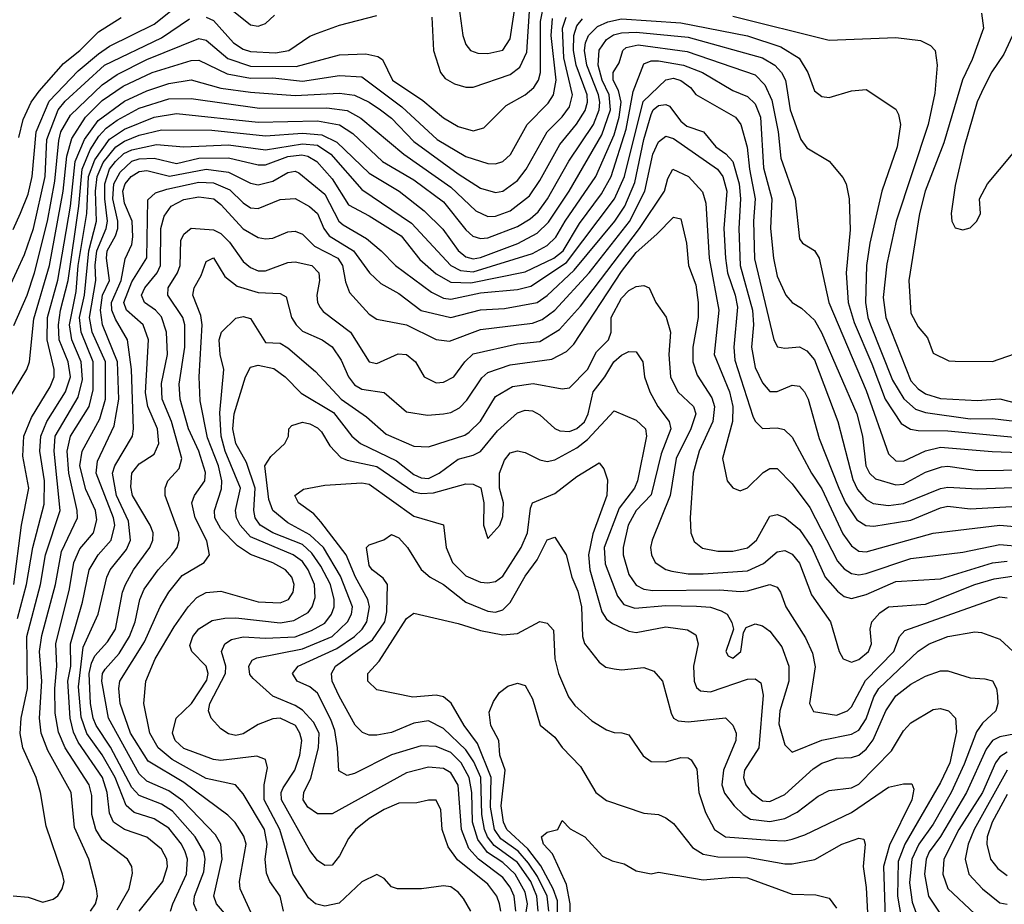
# Model space of a CAD drawing. Header units: inches. Extents: x 1793389 to 1900389, y 320802 to 470796.
# Tile 418 of 656: x 1844467 to 1847122, y 440488 to 442873. Entities that reach past the tile are written whole.
import ezdxf

# ---------------------------------------------------------------- set-up
doc = ezdxf.new("R2010")
doc.units = ezdxf.units.IN
doc.header["$MEASUREMENT"] = 0
doc.layers.add('B8444', color=7, linetype='Continuous')

msp = doc.modelspace()

# ---------------------------------------------------------------- linework, layer by layer
at = {"layer": 'B8444', "color": 2}
for points, elevation in [([(1844450, 442307.3), (1844470, 442350.7), (1844490, 442402.8), (1844500.8, 442450), (1844511.6, 442570), (1844546.9, 442653.2), (1844625.3, 442734.7), (1844679.6, 442780.5), (1844710, 442801.3), (1844830, 442860.9), (1844910, 442924.6)], 422), ([(1844451.9, 442048.1), (1844487.4, 442130), (1844507.7, 442190), (1844542.7, 442330), (1844562.5, 442437.5), (1844572.7, 442547.3), (1844578.5, 442570), (1844604.8, 442615.2), (1844690, 442696.9), (1844730, 442724.7), (1844810, 442764.9), (1844950, 442822), (1844970, 442817.6), (1845028.2, 442768.2), (1845090, 442747), (1845213.3, 442746.7), (1845330, 442777.6), (1845400.5, 442780.5), (1845433.2, 442773.2), (1845445.5, 442765.5), (1845472.7, 442710), (1845554.5, 442654.5), (1845610, 442608.2), (1845650, 442584.4), (1845690, 442573), (1845718.7, 442581.3), (1845778.9, 442641.1), (1845830, 442670.4), (1845853.3, 442690), (1845866, 442710), (1845872, 442730), (1845872, 442868), (1845881.9, 442918.1)], 414), ([(1845648.4, 442930), (1845662.4, 442830), (1845670, 442806), (1845682.8, 442790), (1845702.8, 442782.8), (1845730, 442781.6), (1845770, 442790.6), (1845790, 442821), (1845804.2, 442915.8)], 422), ([(1845039.4, 442899.4), (1845090, 442859.1), (1845110, 442854.8), (1845130, 442862.8), (1845154.8, 442885.2)], 422), ([(1845579, 442879), (1845583, 442790), (1845602, 442730), (1845614.4, 442714.4), (1845639.9, 442699.9), (1845670, 442690.6), (1845690, 442690.6), (1845790, 442725.3), (1845815.7, 442744.3), (1845835.2, 442784.8), (1845842.5, 442910)], 418), ([(1847060.5, 442890), (1847066, 442850), (1847035.1, 442764.9), (1847009.1, 442710.9), (1846958.9, 442541.1), (1846908.9, 442410), (1846893.7, 442350), (1846864.4, 442170), (1846870, 442082), (1846890, 442044.7), (1846915.3, 442015.3), (1846930, 441974), (1846972.7, 441952.7), (1846990, 441952), (1847090, 441951.3), (1847150, 441972)], 406), ([(1844438, 441850), (1844486.6, 441930), (1844494, 441950), (1844506, 442066), (1844548.2, 442210), (1844584.7, 442410), (1844594.8, 442505.2), (1844608, 442552), (1844644.5, 442610), (1844690, 442654.4), (1844746.8, 442693.2), (1844824.5, 442730), (1844930, 442762.3), (1844950, 442763.1), (1845027.1, 442727.1), (1845090, 442715), (1845150, 442715.6), (1845230, 442707.2), (1845330, 442722), (1845390, 442718.3), (1845497.9, 442637.9), (1845592.7, 442550), (1845670, 442504.2), (1845730, 442484.9), (1845750, 442484.4), (1845770, 442490.4), (1845790.8, 442509.2), (1845835.6, 442590), (1845892.7, 442647.3), (1845906.6, 442670), (1845913.5, 442710), (1845900.2, 442830), (1845904.2, 442875.8)], 410), ([(1844438.7, 442150), (1844480.5, 442239.5), (1844504.5, 442310), (1844535.8, 442450), (1844541, 442550), (1844570.9, 442630), (1844590, 442652.6), (1844696.3, 442750), (1844850, 442823.6), (1844925.2, 442874.8)], 418), ([(1844450, 440510.8), (1844490, 440507.3), (1844530, 440494), (1844558, 440502), (1844570, 440510.8), (1844582, 440530), (1844587, 440550), (1844582.9, 440570), (1844539.1, 440699.1), (1844523.7, 440790), (1844511.8, 440830), (1844475.6, 440910), (1844468.5, 440948.5), (1844471, 440990), (1844488.6, 441070), (1844486.6, 441210), (1844523.1, 441350), (1844536.8, 441430), (1844576.4, 441550), (1844560.3, 441710), (1844563.5, 441750), (1844624.9, 441855.1), (1844637.1, 441902.9), (1844633.2, 441950), (1844608.1, 442010), (1844601.3, 442050), (1844619.6, 442140.4), (1844625.3, 442210), (1844648.1, 442350), (1844653.2, 442450), (1844670, 442494.9), (1844710, 442550.2), (1844750, 442578), (1844829.9, 442610.1), (1844890, 442619.7), (1845110, 442596.3), (1845270, 442599.7), (1845329.3, 442589.3), (1845365.8, 442565.8), (1845446, 442490), (1845530, 442440.9), (1845610, 442381.7), (1845670, 442306.4), (1845689.2, 442289.2), (1845710, 442283.1), (1845730, 442284.9), (1845810, 442315.2), (1845844.1, 442335.9), (1845865.1, 442354.9), (1845890.9, 442390), (1845948.3, 442491.7), (1846014.6, 442590), (1846029.8, 442630), (1846031.3, 442650), (1846028.4, 442670), (1845996.5, 442750), (1845990.7, 442790), (1845992.8, 442810), (1846001.5, 442830), (1846025.6, 442854.4), (1846052.9, 442867.1), (1846090, 442874.7), (1846250, 442864.3), (1846430, 442829.1), (1846519.3, 442799.3), (1846569, 442769), (1846592.7, 442730), (1846610, 442681), (1846630, 442666), (1846650, 442662.8), (1846710, 442681), (1846750, 442684.7), (1846830, 442631.3), (1846836.8, 442616.8), (1846842, 442590), (1846833.7, 442530), (1846791.8, 442410), (1846759.6, 442270), (1846750.2, 442209.8), (1846748, 442110), (1846753.8, 442070), (1846761.3, 442050), (1846821, 441901), (1846850.9, 441850.9), (1846882.8, 441822.8), (1846910, 441813.6), (1847030, 441796.9), (1847090, 441797.7), (1847293.7, 441773.7)], 398), ([(1844451.6, 441350), (1844472.1, 441510), (1844492.3, 441610), (1844476.2, 441696.2), (1844478.3, 441750), (1844499.6, 441800.4), (1844550, 441883), (1844560.4, 441910), (1844560.4, 441930), (1844541.1, 442010), (1844542.3, 442070), (1844570, 442170.8), (1844604.1, 442370), (1844616.7, 442490), (1844642.3, 442550), (1844679.1, 442600.9), (1844750, 442653.4), (1844810, 442680.7), (1844870, 442700.2), (1844930, 442710.2), (1845010, 442688.1), (1845090, 442677.6), (1845210, 442668.3), (1845330, 442674.9), (1845370, 442668.9), (1845410, 442650.3), (1845440.4, 442630), (1845470, 442607), (1845530, 442544.6), (1845650, 442456.9), (1845710, 442418.4), (1845750, 442407), (1845770, 442410.4), (1845810, 442439.3), (1845832.8, 442470), (1845889.7, 442570), (1845930, 442610.4), (1845950, 442638), (1845957.6, 442670), (1845934.3, 442770), (1845930.7, 442850), (1845940.7, 442879.3)], 406), ([(1844461.4, 441258.6), (1844485.7, 441350), (1844502.8, 441450), (1844533.5, 441566.5), (1844534.4, 441630), (1844521.8, 441710), (1844524.8, 441750), (1844540.9, 441790), (1844590.9, 441870), (1844604.8, 441910), (1844598.4, 441950), (1844574, 442010), (1844572.1, 442050), (1844577.5, 442090), (1844597.9, 442170), (1844627.1, 442370), (1844635.6, 442470), (1844657.7, 442522.3), (1844680.9, 442559.1), (1844700.2, 442579.8), (1844730, 442602), (1844790, 442634.2), (1844870, 442659.2), (1844930, 442660.2), (1845114.1, 442634.1), (1845295.5, 442635.5), (1845350, 442627.9), (1845387, 442607), (1845503.1, 442510), (1845630, 442421.5), (1845697.4, 442357.4), (1845730, 442342), (1845750, 442343.1), (1845790, 442357.4), (1845841.8, 442398.2), (1845870, 442439.3), (1845924.1, 442535.9), (1845969.1, 442590.9), (1845991.9, 442628.1), (1845998.4, 442650), (1845997.3, 442670), (1845967.6, 442750), (1845961, 442790), (1845961.1, 442830), (1845970, 442856.4), (1845984.8, 442875.2)], 402), ([(1844464.9, 442555.1), (1844476.4, 442603.6), (1844498, 442650), (1844519.8, 442680.2), (1844585.6, 442754.4), (1844629.6, 442790), (1844680.3, 442839.7), (1844741.3, 442878.7)], 426), ([(1844970, 442879.6), (1844990, 442870.3), (1845043.7, 442810), (1845070, 442793.1), (1845090, 442786.7), (1845156.8, 442783.2), (1845192.7, 442790), (1845250, 442828), (1845270, 442836.4), (1845330, 442857.6), (1845430, 442883.7)], 418), ([(1846390, 442881.8), (1846650, 442817.1), (1846830, 442824.9), (1846896.4, 442816.4), (1846923.5, 442803.5), (1846936, 442790), (1846940.7, 442750), (1846934.4, 442674.4), (1846916.5, 442590), (1846830.3, 442330), (1846805.7, 442214.3), (1846795.8, 442124.2), (1846802.3, 442070), (1846870, 441899.3), (1846890, 441877.6), (1846910, 441864.2), (1846950, 441851.7), (1847050, 441846), (1847110, 441850.4), (1847190, 441830.3)], 402), ([(1844658.4, 440470), (1844671.6, 440490), (1844677, 440510), (1844674.5, 440530), (1844654, 440610), (1844614.9, 440694.9), (1844606, 440790), (1844542.9, 440902.9), (1844525.7, 440950), (1844520.9, 440990), (1844527.1, 441090), (1844520.7, 441170), (1844527.3, 441212.7), (1844563.8, 441350), (1844580.4, 441439.6), (1844623.1, 441530), (1844622.7, 441550), (1844600.2, 441650), (1844595, 441710), (1844604.2, 441750), (1844655.1, 441830), (1844665.2, 441874.8), (1844665.8, 441950), (1844632.8, 442030), (1844628.6, 442070), (1844642.1, 442130), (1844653.6, 442250), (1844674.8, 442330), (1844672.2, 442410), (1844675.9, 442450), (1844692.6, 442487.4), (1844727.1, 442530), (1844750, 442545.4), (1844790, 442561), (1844850, 442576.2), (1844985.2, 442574.8), (1845130, 442559.7), (1845230, 442566.6), (1845282.3, 442562.3), (1845322.9, 442542.9), (1845410, 442458.9), (1845490.4, 442410), (1845557.6, 442357.6), (1845608.2, 442308.2), (1845650, 442250.4), (1845670, 442233.4), (1845690, 442228.3), (1845710, 442231.4), (1845810.6, 442269.4), (1845863.1, 442296.9), (1845893.2, 442326.8), (1845948.6, 442410), (1846037.3, 442562.7), (1846060.6, 442630), (1846056.5, 442670), (1846037.9, 442710), (1846027.4, 442750), (1846029.8, 442790.2), (1846050, 442819.5), (1846068.4, 442831.6), (1846090, 442837.5), (1846130, 442839.3), (1846270, 442825.2), (1846470, 442770.2), (1846503.8, 442750), (1846521.3, 442730), (1846531.8, 442710), (1846544.4, 442630), (1846573.4, 442550), (1846590, 442526.8), (1846650, 442491.3), (1846687.1, 442447.1), (1846696, 442430), (1846704, 442390), (1846706.6, 442306.6), (1846695.6, 442190), (1846701.5, 442110), (1846716.9, 442056.9), (1846765.4, 441945.5), (1846800.8, 441850), (1846843.9, 441783.9), (1846869, 441769), (1846890, 441765.7), (1846970, 441764.2), (1847150, 441747.3)], 394), ([(1847150, 442842), (1847120.7, 442779.3), (1847088.1, 442731.9), (1847066.7, 442690), (1847049.1, 442650.9), (1847014, 442530), (1846990, 442426), (1846978.8, 442350), (1846981, 442330), (1846990, 442312), (1847010, 442306), (1847030, 442312), (1847048, 442330), (1847058, 442350), (1847055.3, 442390), (1847077.2, 442430), (1847174.2, 442545.8)], 410), ([(1844730, 440473), (1844762.4, 440530), (1844771.9, 440571.9), (1844769.4, 440590), (1844758, 440610), (1844690, 440662.4), (1844672.3, 440690), (1844661.5, 440730), (1844661.8, 440781.8), (1844654.8, 440810), (1844589.8, 440910), (1844572.4, 440952.4), (1844563.3, 441003.3), (1844562, 441070), (1844567.4, 441130), (1844564.5, 441190), (1844601.7, 441338.3), (1844613.3, 441410), (1844630, 441446), (1844666.3, 441490), (1844675.3, 441524.7), (1844672, 441550), (1844646.1, 441606.1), (1844629.8, 441670.2), (1844636, 441710), (1844683.1, 441796.9), (1844698.4, 441850), (1844698.6, 441950), (1844662.9, 442030), (1844656, 442070), (1844672.3, 442170), (1844670.6, 442210.6), (1844675.3, 442250), (1844700.6, 442310), (1844704.5, 442330), (1844696.6, 442390), (1844696.9, 442430), (1844709.9, 442470), (1844725.7, 442490), (1844748, 442512), (1844770, 442522), (1844836.3, 442536.3), (1844910, 442530.2), (1845030, 442535.4), (1845130, 442522), (1845230, 442538.4), (1845270, 442534), (1845306.3, 442510), (1845390, 442414.9), (1845523.8, 442323.8), (1845630.3, 442210), (1845656.2, 442196.2), (1845690, 442193.4), (1845850, 442242.4), (1845890, 442264), (1845913.4, 442286.6), (1845938.2, 442330), (1846020.9, 442450), (1846070, 442562.4), (1846083.9, 442610), (1846089.2, 442650), (1846081.9, 442681.9), (1846067.4, 442710), (1846067.6, 442730), (1846084, 442756), (1846093.3, 442790), (1846102.5, 442797.5), (1846135.2, 442804.8), (1846267, 442787), (1846450, 442723.7), (1846476.9, 442696.9), (1846495.3, 442655.3), (1846512.4, 442570), (1846519.6, 442499.6), (1846558, 442390), (1846570, 442282), (1846578, 442270), (1846610.5, 442250.5), (1846622.8, 442230), (1846648.8, 442110), (1846750, 441873.4), (1846810, 441702.8), (1846830, 441683.8), (1846850, 441683.1), (1846909.8, 441710.2), (1846950, 441720.8), (1847089, 441709), (1847210, 441704.4)], 390), ([(1844789.6, 440470), (1844853, 440550), (1844866, 440590), (1844864.2, 440610), (1844850, 440637), (1844810, 440669.6), (1844749.8, 440689.8), (1844720.5, 440710), (1844710, 440734), (1844703.1, 440790), (1844690.7, 440830), (1844624.9, 440924.9), (1844612.4, 440952.4), (1844603.2, 440990), (1844596.8, 441090), (1844605.2, 441130), (1844604.1, 441190), (1844636.9, 441303.1), (1844655.1, 441390), (1844678.9, 441430), (1844713.7, 441470), (1844723.9, 441510), (1844720.3, 441530), (1844674, 441650), (1844677, 441683), (1844721.8, 441778.2), (1844734.8, 441850), (1844731.5, 441950), (1844690.8, 442050), (1844685.6, 442090), (1844690.6, 442130), (1844709.8, 442170), (1844701.2, 442230), (1844703.7, 442250), (1844726, 442290), (1844731.6, 442310), (1844732.2, 442330), (1844719, 442390), (1844721.1, 442430), (1844738, 442462), (1844770, 442491.7), (1844790, 442497.3), (1844830, 442499.3), (1844890, 442485), (1844950, 442499), (1845030, 442500.2), (1845110, 442481.5), (1845130, 442481.5), (1845190, 442504.1), (1845228.3, 442508.3), (1845244.7, 442504.7), (1845268.5, 442490), (1845310, 442443.7), (1845353.6, 442373.6), (1845410, 442344.2), (1845495.8, 442290), (1845546.3, 442226.3), (1845590, 442187.4), (1845630, 442164.9), (1845683.5, 442163.5), (1845830, 442193.2), (1845907.8, 442230), (1845932.5, 442250), (1845976.6, 442323.4), (1846036.4, 442403.6), (1846062.2, 442450), (1846102.2, 442577.8), (1846121.1, 442678.9), (1846150, 442754), (1846170, 442761.5), (1846190, 442761.8), (1846257.3, 442750), (1846308, 442730), (1846390, 442682), (1846430, 442665.3), (1846450, 442646), (1846464.7, 442610), (1846473.2, 442473.2), (1846495.2, 442390), (1846491.8, 442310), (1846499.5, 442230), (1846510, 442181), (1846533.4, 442130), (1846550, 442110.7), (1846575.1, 442095.1), (1846610, 442063), (1846629.2, 442029.2), (1846724.6, 441810), (1846739.6, 441750), (1846749, 441670), (1846758.4, 441650), (1846775.1, 441635.1), (1846830, 441618.9), (1846850, 441620.9), (1846910, 441653.1), (1846952.5, 441667.5), (1846970, 441668.9), (1847050, 441657.7), (1847190, 441659)], 386), ([(1844873.6, 440470), (1844880.5, 440490), (1844917.3, 440570), (1844919.8, 440610), (1844913.5, 440630), (1844903.5, 440650), (1844870, 440693.7), (1844830, 440718.5), (1844775.7, 440735.7), (1844754.2, 440754.2), (1844724.5, 440830), (1844690, 440891.1), (1844648.7, 440948.7), (1844633.1, 440993.1), (1844625.8, 441074.2), (1844638.5, 441181.5), (1844678.9, 441270), (1844702, 441370), (1844711.3, 441390), (1844755.6, 441444.4), (1844766, 441470), (1844761.2, 441521.2), (1844728.3, 441590), (1844718, 441650), (1844724.4, 441670), (1844771.5, 441750), (1844774.7, 441770), (1844768.9, 441930), (1844758.3, 442010), (1844725.6, 442065.6), (1844716.2, 442090), (1844715.2, 442110), (1844741, 442170), (1844751.8, 442228.2), (1844770, 442266.8), (1844772.9, 442287.1), (1844770.8, 442330), (1844750, 442378), (1844745.2, 442410), (1844752.1, 442430), (1844767.6, 442450), (1844790, 442463.9), (1844810, 442466.2), (1844871.1, 442451.1), (1844970, 442469.3), (1845030, 442461.3), (1845090, 442431.7), (1845110, 442427.4), (1845150, 442437.7), (1845190, 442460.9), (1845210, 442464.2), (1845220.2, 442460.2), (1845290, 442402), (1845327.7, 442330), (1845339.3, 442319.3), (1845402.6, 442282.6), (1845442, 442250), (1845480.5, 442210), (1845578, 442138), (1845610, 442122.3), (1845630, 442119), (1845710, 442136.3), (1845810, 442145.5), (1845845.4, 442154.6), (1845941.6, 442218.4), (1846070.8, 442390), (1846098.2, 442450), (1846148.1, 442651.9), (1846209.8, 442710.2), (1846230, 442714.7), (1846250, 442708.8), (1846276.4, 442690), (1846290, 442670.6), (1846397.3, 442610), (1846412.2, 442590), (1846429.1, 442529.1), (1846434.7, 442470), (1846450.2, 442390), (1846446, 442330), (1846448.4, 442228.4), (1846500.5, 442010), (1846510.7, 441990.7), (1846530, 441987.3), (1846570, 441990.6), (1846590, 441980.5), (1846610, 441955.5), (1846673.4, 441790), (1846713.6, 441633.6), (1846726.1, 441606.1), (1846750, 441579.5), (1846768.2, 441568.2), (1846810, 441563.2), (1846850, 441569), (1846950, 441609), (1846970, 441612.9), (1847050, 441607.7), (1847170, 441612.6)], 382), ([(1844945.1, 440470), (1844937.3, 440490), (1844938.7, 440510), (1844964.2, 440575.8), (1844967.4, 440610), (1844963.5, 440630), (1844940.4, 440670), (1844879.4, 440739.4), (1844850, 440758), (1844790, 440781.7), (1844770, 440803), (1844712.1, 440912.1), (1844674, 440970), (1844665.5, 440990), (1844658.2, 441030), (1844655, 441110), (1844661.3, 441138.7), (1844670, 441157.6), (1844704.2, 441195.8), (1844725.4, 441230), (1844744.4, 441330), (1844752.4, 441350), (1844774, 441390), (1844818.7, 441450), (1844826.3, 441470), (1844827.6, 441490), (1844819.6, 441510), (1844771.6, 441590), (1844766.7, 441613.3), (1844770, 441650.5), (1844790, 441675.8), (1844830, 441702), (1844843, 441730), (1844839.1, 441770), (1844813.3, 441830), (1844807, 441867), (1844815.1, 442010), (1844800.5, 442050), (1844755.4, 442090), (1844748.1, 442110), (1844770, 442166.4), (1844810, 442231), (1844812.9, 442387.1), (1844833.6, 442406.4), (1844864.2, 442415.8), (1844950, 442434.3), (1844990, 442432.6), (1845033.7, 442413.7), (1845070, 442378.7), (1845090, 442365.7), (1845110, 442363.7), (1845170, 442388.4), (1845210, 442390.4), (1845248.9, 442368.9), (1845270, 442350.4), (1845287.4, 442310), (1845302, 442290), (1845367, 442250), (1845410.2, 442190.2), (1845441.5, 442161.5), (1845490, 442134.9), (1845550, 442088.9), (1845630, 442070.2), (1845710, 442090.3), (1845774.4, 442094.4), (1845862.7, 442110), (1845890, 442128.8), (1845962.7, 442197.3), (1846071.9, 442330), (1846099.3, 442370), (1846126, 442434), (1846149.9, 442550), (1846170, 442617.3), (1846175.8, 442630), (1846190, 442641.5), (1846210, 442644.2), (1846219.2, 442639.2), (1846250, 442598.9), (1846265.8, 442585.8), (1846310.7, 442570), (1846344.4, 442530), (1846371.2, 442511.2), (1846390, 442490.4), (1846407.5, 442430), (1846411.1, 442390), (1846406.2, 442310), (1846410.2, 442210), (1846442.9, 442090), (1846445.8, 442050), (1846440.2, 441990), (1846450, 441934.8), (1846470, 441894), (1846490, 441870.6), (1846510, 441870.5), (1846550, 441887.7), (1846570, 441884.9), (1846583, 441870), (1846593.4, 441850), (1846623.4, 441743.4), (1846675.8, 441610), (1846694.3, 441570), (1846724.3, 441524.3), (1846749, 441509), (1846770, 441507.2), (1846870, 441523.6), (1846950, 441556.9), (1846970, 441561.1), (1847030, 441554.6), (1847190, 441563.6)], 378), ([(1845030, 440452.3), (1844998.4, 440490), (1844991.3, 440510), (1845013.5, 440610), (1845009.7, 440650), (1844995.3, 440675.3), (1844907.1, 440767.1), (1844870, 440794.5), (1844810, 440819.8), (1844790, 440839.7), (1844706.6, 440990), (1844688.9, 441090), (1844691.1, 441110), (1844698, 441122), (1844735.7, 441164.3), (1844763.1, 441210), (1844779.2, 441250), (1844791.1, 441310), (1844802.6, 441337.4), (1844840.5, 441390), (1844877.6, 441430), (1844891.8, 441450), (1844897.6, 441470), (1844896.3, 441490), (1844859.6, 441590), (1844859.5, 441610), (1844866.6, 441630), (1844897.1, 441662.9), (1844904.2, 441690), (1844876.8, 441790), (1844852, 441850), (1844850, 441892), (1844866, 441970), (1844863.5, 442030), (1844850, 442071.8), (1844833.6, 442090), (1844803.6, 442110), (1844796.3, 442130), (1844804.8, 442150), (1844837.7, 442190), (1844847.4, 442210), (1844847.8, 442310), (1844856.6, 442343.4), (1844875.6, 442370), (1844910, 442387.6), (1844950, 442394.9), (1844990.5, 442390), (1845010, 442374.4), (1845070, 442308.5), (1845110, 442286), (1845130, 442281.6), (1845150, 442283.8), (1845190, 442300.4), (1845210, 442302.4), (1845230, 442294.9), (1845262.6, 442262.6), (1845324.9, 442230), (1845337.4, 442210), (1845345.7, 442165.7), (1845357, 442137), (1845410, 442079.1), (1845430, 442065.5), (1845510, 442050.4), (1845590, 442010.4), (1845626.4, 442006.4), (1845710, 442038), (1845850, 442054.6), (1845875.7, 442064.3), (1845910.6, 442089.4), (1846002.7, 442190), (1846111.6, 442328.4), (1846152.7, 442410), (1846174.2, 442510), (1846190, 442543), (1846210, 442559.1), (1846230, 442552.7), (1846348.7, 442470), (1846362.8, 442450), (1846373.8, 442410), (1846365.8, 442310), (1846370.2, 442229.8), (1846376.2, 442190), (1846396.9, 442130), (1846402.5, 442097.5), (1846392.6, 441990), (1846395.3, 441955.3), (1846444.4, 441804.4), (1846450.3, 441790.3), (1846470, 441770.7), (1846510, 441773), (1846528.3, 441768.3), (1846550, 441747.3), (1846602, 441650), (1846630, 441607.7), (1846686.8, 441486.8), (1846710, 441454.9), (1846730, 441440.4), (1846750, 441438.7), (1846930, 441488.7), (1847110, 441510.3), (1847190, 441503.1)], 374), ([(1845095.8, 440455.8), (1845061.6, 440530), (1845060.5, 440550), (1845078, 440650), (1845072.2, 440672.2), (1845048.5, 440708.5), (1845028.5, 440728.5), (1844910, 440816.4), (1844813.8, 440873.8), (1844766.6, 440950), (1844738.7, 441030), (1844734.5, 441070), (1844737.7, 441090), (1844803.9, 441196.1), (1844846.3, 441290), (1844869.6, 441330), (1844905.5, 441374.5), (1844965.2, 441410), (1844979.3, 441430), (1844971.9, 441468.1), (1844940.5, 441530), (1844931.3, 441570), (1844938.7, 441590), (1844966.6, 441630), (1844968.1, 441651.9), (1844950, 441709.4), (1844922.4, 441770), (1844899.7, 441850), (1844897.7, 441890), (1844912.3, 441990), (1844912.3, 442050), (1844906.9, 442070), (1844866.6, 442130), (1844868, 442150), (1844892.8, 442190), (1844899.7, 442210), (1844902.3, 442277.7), (1844910, 442294.8), (1844930, 442310.5), (1844990, 442306.3), (1845010, 442296.5), (1845033.4, 442273.4), (1845070, 442220.5), (1845090, 442204.4), (1845110, 442195.8), (1845130, 442195.8), (1845190, 442218.4), (1845210, 442220.4), (1845254.8, 442210), (1845274.4, 442190), (1845275.8, 442170), (1845268.2, 442130), (1845270.5, 442110), (1845277.3, 442097.3), (1845286.1, 442086.1), (1845359.3, 442030), (1845410, 441950.7), (1845430, 441946), (1845487.9, 441972.1), (1845510, 441970.4), (1845534.8, 441950), (1845558, 441910), (1845590, 441894), (1845610, 441895.5), (1845638, 441910), (1845667.6, 441950), (1845690, 441971.8), (1845810, 441999), (1845870, 442004.9), (1845922.8, 442037.2), (1845979.7, 442100.3), (1846138.2, 442310), (1846205.6, 442410), (1846215.1, 442444.9), (1846228.7, 442470), (1846271, 442450), (1846308.5, 442408.5), (1846317.7, 442377.7), (1846326.5, 442230), (1846352.9, 442090), (1846340.3, 441970), (1846381.5, 441870), (1846390.2, 441830), (1846388.9, 441790), (1846362.4, 441690), (1846374.8, 441630), (1846390, 441611), (1846410, 441602.8), (1846430, 441610.8), (1846472, 441652), (1846490, 441662.8), (1846510, 441662.8), (1846550, 441622), (1846597.4, 441557.4), (1846672.8, 441412.8), (1846690, 441392.2), (1846710, 441379.5), (1846730, 441376), (1846750, 441379.6), (1846870, 441420.3), (1847010, 441437.4), (1847110, 441457.7), (1847170, 441452.7)], 370), ([(1845178.4, 440470), (1845169.6, 440510), (1845141.6, 440550), (1845132.6, 440572.6), (1845129.7, 440609.7), (1845134.5, 440650), (1845127.3, 440690), (1845070, 440786), (1845049, 440810), (1844970, 440827.1), (1844878.3, 440878.3), (1844840.5, 440910), (1844818.3, 440950), (1844802, 441030), (1844807.3, 441090), (1844832.4, 441150), (1844883.8, 441236.2), (1844921.6, 441290), (1844945.1, 441314.9), (1844970, 441328.4), (1845010, 441332.2), (1845110, 441303.7), (1845170, 441301.3), (1845192, 441310), (1845205.1, 441330), (1845207.6, 441350), (1845201.6, 441370), (1845184.5, 441390), (1845150, 441408.3), (1845090, 441431), (1845054.6, 441454.5), (1845010, 441500.5), (1844993.5, 441530), (1844992.4, 441550), (1845011.9, 441608.1), (1845012.1, 441630), (1845003.5, 441670), (1844974, 441746), (1844954.3, 441845.7), (1844951.1, 441910), (1844959.8, 442050), (1844955.6, 442075.6), (1844934.5, 442130), (1844938, 442150), (1844956.6, 442183.4), (1844970, 442221), (1844990, 442230.8), (1845020.6, 442180.6), (1845054.1, 442154.1), (1845110, 442136.9), (1845170, 442134.9), (1845185.8, 442125.8), (1845200.4, 442070), (1845212.7, 442050), (1845230, 442032.7), (1845282.8, 442010), (1845310, 441990.5), (1845334.5, 441954.5), (1845353.7, 441910), (1845370, 441888.4), (1845390, 441877), (1845450, 441867.7), (1845510, 441815.5), (1845566.9, 441806.9), (1845610, 441810.4), (1845630, 441814), (1845653.4, 441826.6), (1845673, 441847), (1845713.1, 441906.9), (1845730, 441921.3), (1845790, 441942.3), (1845902.3, 441957.7), (1845942, 441978), (1845961.8, 441998.2), (1846090, 442193.7), (1846130, 442245.3), (1846185.7, 442294.3), (1846230, 442340.7), (1846250, 442336), (1846264.9, 442270), (1846270.4, 442210), (1846290, 442158), (1846296.5, 442110), (1846296.5, 442070), (1846282.6, 441990), (1846282, 441950), (1846294.1, 441914.1), (1846333.8, 441853.8), (1846340.8, 441830), (1846336.5, 441790), (1846299.5, 441710), (1846283.7, 441650), (1846275.5, 441530), (1846277.3, 441490), (1846285.8, 441465.8), (1846308.4, 441448.4), (1846350, 441440.4), (1846390, 441440.3), (1846430, 441448.7), (1846453.6, 441470), (1846490, 441534.8), (1846510, 441539.1), (1846530, 441530.5), (1846570, 441498.4), (1846603.1, 441450), (1846639.5, 441370), (1846672.4, 441332.4), (1846690, 441318.4), (1846710, 441312.2), (1846750, 441323.1), (1846830, 441358.3), (1846950, 441365.7), (1847090, 441409.1), (1847130, 441413.6)], 366), ([(1845683.7, 440470), (1845663.9, 440503.9), (1845650, 440521.2), (1845630, 440535.1), (1845610, 440538), (1845550.4, 440529.6), (1845486, 440530), (1845470, 440535.3), (1845450, 440558), (1845430, 440568.7), (1845390, 440549), (1845328.4, 440491.6), (1845290, 440482.9), (1845265.2, 440490), (1845245.9, 440505.9), (1845204.7, 440570), (1845168.9, 440690), (1845126.4, 440770), (1845126.9, 440810), (1845135.9, 440855.9), (1845130, 440879), (1845107.2, 440887.2), (1845010, 440875.8), (1844990, 440878.7), (1844910, 440908.3), (1844886.6, 440930), (1844879.7, 440950), (1844889.6, 440990), (1844930.6, 441029.4), (1844972.2, 441092.2), (1844975.8, 441110), (1844969.8, 441130), (1844931.8, 441170), (1844926, 441186), (1844934, 441210), (1844950, 441230.5), (1844986.5, 441253.5), (1845020.5, 441259.5), (1845050, 441260.3), (1845170, 441247.2), (1845206.7, 441253.3), (1845245.3, 441274.7), (1845256.3, 441290), (1845264.4, 441315.6), (1845262.7, 441350), (1845245.3, 441390), (1845230, 441412.1), (1845205.1, 441430), (1845090, 441478.5), (1845061.7, 441510), (1845052.4, 441530), (1845049.7, 441550), (1845062.7, 441610), (1845021.5, 441710), (1845010.6, 441750), (1845007.4, 441812.6), (1845017.6, 441930), (1845008.2, 441970), (1845005.1, 442010), (1845012, 442030), (1845050, 442067.7), (1845070, 442073), (1845090, 442066.8), (1845130, 442002.8), (1845170, 442000.5), (1845190, 441988.4), (1845264.8, 441924.8), (1845334, 441850), (1845402.3, 441802.3), (1845455.4, 441755.4), (1845530, 441723.1), (1845570, 441721.6), (1845667.2, 441752.8), (1845679.5, 441760.5), (1845709.8, 441790.2), (1845750, 441857.1), (1845796, 441884), (1845851.7, 441891.7), (1845930, 441877.3), (1845950, 441880.7), (1845998.7, 441930), (1846023, 441977), (1846055.1, 442010), (1846062.4, 442030), (1846062.4, 442070), (1846090, 442122), (1846110, 442143), (1846130, 442153.4), (1846150, 442156.3), (1846164.7, 442150), (1846182.8, 442110), (1846210.4, 442070.4), (1846222.4, 442030), (1846218, 441970), (1846222, 441910), (1846241.6, 441870), (1846283.8, 441830), (1846290.3, 441810), (1846277.4, 441770), (1846237.3, 441690), (1846220.9, 441590), (1846172.7, 441470), (1846168.2, 441450), (1846170.5, 441430.5), (1846180.7, 441410), (1846210, 441390.5), (1846225.8, 441385.9), (1846270, 441378.9), (1846310, 441379), (1846430, 441387.4), (1846472.7, 441407.3), (1846510, 441438), (1846530, 441441.6), (1846550, 441432.4), (1846570, 441407.7), (1846602, 441322), (1846653.4, 441250), (1846677.3, 441170), (1846687.3, 441150), (1846710, 441140.7), (1846730, 441148.2), (1846756.2, 441170), (1846764.5, 441190), (1846760.7, 441230), (1846765.1, 441250), (1846786.5, 441273.5), (1846810, 441290.3), (1846910, 441297.4), (1847042.7, 441350), (1847094.5, 441365.5), (1847150, 441373.4)], 362), ([(1845764.4, 440470), (1845761.1, 440490), (1845754, 440510), (1845730, 440542.4), (1845648, 440608), (1845622.8, 440642.8), (1845606.6, 440690), (1845603.2, 440743.2), (1845590, 440768.7), (1845570, 440769), (1845538.5, 440761.5), (1845490, 440760.7), (1845450, 440743.6), (1845410, 440719.6), (1845373, 440690), (1845354.4, 440665.6), (1845330, 440619), (1845310, 440594), (1845290, 440593.2), (1845270, 440606), (1845250, 440633.2), (1845173.7, 440770), (1845172.6, 440790), (1845177.4, 440802.6), (1845209.7, 440850), (1845223.1, 440890), (1845228, 440930), (1845223, 440950), (1845211.3, 440970), (1845170, 440989.6), (1845150, 440988), (1845110, 440973.3), (1845070, 440948), (1845050, 440943.5), (1845030, 440947.8), (1845010, 440961.3), (1844983.6, 440990), (1844976.3, 441010), (1844979.7, 441030), (1845022.6, 441110), (1845023.5, 441130), (1845011.6, 441170), (1845020.7, 441190), (1845038.2, 441201.8), (1845070, 441208.9), (1845130, 441205.5), (1845210.6, 441209.4), (1845254.1, 441225.9), (1845290, 441246.5), (1845308.3, 441270), (1845315.6, 441290), (1845315.3, 441310), (1845305, 441350), (1845279.4, 441399.4), (1845254.7, 441434.7), (1845230, 441457.8), (1845149.6, 441490), (1845115.6, 441510), (1845102.3, 441530), (1845098.7, 441550), (1845102.3, 441610), (1845078.7, 441678.7), (1845049.8, 441730), (1845042.2, 441770), (1845046, 441810), (1845076.3, 441910), (1845090, 441936.3), (1845110, 441941.3), (1845152.4, 441932.4), (1845183, 441910), (1845226.4, 441866.4), (1845313.5, 441813.5), (1845363.1, 441750), (1845386, 441730), (1845483.2, 441683.2), (1845530, 441646.7), (1845550, 441637.7), (1845570, 441635.6), (1845598.4, 441650), (1845650, 441688.5), (1845690, 441698.7), (1845710, 441708.5), (1845755.9, 441764.1), (1845810, 441813), (1845830, 441820.5), (1845850, 441818), (1845870, 441807.7), (1845910, 441770.6), (1845924.2, 441764.2), (1845950, 441762.6), (1845970, 441770.4), (1845990, 441788.7), (1846000.4, 441810), (1846013.7, 441870), (1846045.4, 441910), (1846069.7, 441950), (1846090, 441968), (1846110, 441978), (1846130, 441977.3), (1846147.7, 441950), (1846152.2, 441910), (1846166, 441870), (1846188.4, 441830), (1846218.7, 441790), (1846223.1, 441770), (1846197.1, 441702.9), (1846170, 441592.3), (1846130, 441549.6), (1846107.9, 441510), (1846094.9, 441450), (1846094.9, 441430), (1846110, 441377.3), (1846130, 441348.4), (1846150, 441337.6), (1846174.1, 441334.1), (1846355.5, 441335.5), (1846410, 441331.6), (1846430, 441332.9), (1846490, 441350.4), (1846510, 441342.8), (1846519.1, 441330), (1846532.7, 441290), (1846586.1, 441206.1), (1846604.8, 441164.8), (1846611.9, 441128.1), (1846597.3, 441030), (1846608, 441008), (1846670, 440998.4), (1846699.5, 441010), (1846710, 441020.5), (1846748.3, 441091.7), (1846824, 441170), (1846839.6, 441210), (1846853.9, 441226.1), (1847110, 441317), (1847130, 441314)], 358), ([(1845805.3, 440470), (1845800.7, 440510), (1845790, 440534.7), (1845770, 440560.4), (1845704.4, 440610), (1845678.3, 440638.3), (1845658.9, 440690), (1845649.8, 440809.8), (1845630, 440842.4), (1845610, 440854.3), (1845570, 440858.3), (1845510, 440843), (1845310, 440732), (1845270, 440732), (1845244.5, 440750), (1845232, 440770), (1845233.6, 440790), (1845252, 440828), (1845273.5, 440910), (1845275.3, 440950), (1845259.5, 440979.5), (1845230, 441011.3), (1845210, 441024.4), (1845149.7, 441049.7), (1845096.6, 441096.6), (1845087.7, 441107.7), (1845085.1, 441130), (1845094, 441146), (1845107.1, 441152.9), (1845230, 441176.5), (1845309.6, 441210), (1845351.1, 441250), (1845361.7, 441270), (1845364.8, 441290), (1845332.5, 441372.5), (1845286.4, 441450), (1845250, 441484.5), (1845190, 441516.4), (1845149.8, 441549.8), (1845139.1, 441579.1), (1845128.7, 441670), (1845144.5, 441695.5), (1845182.7, 441730), (1845192, 441750), (1845193.2, 441770), (1845201.2, 441778.8), (1845230, 441787.7), (1845250, 441783), (1845270, 441773), (1845281.4, 441761.4), (1845304, 441724), (1845332.9, 441692.9), (1845350, 441685.3), (1845430, 441667.9), (1845530, 441600.2), (1845550, 441595.5), (1845583, 441597), (1845670, 441621.6), (1845690, 441620.7), (1845710.7, 441610.7), (1845718.8, 441570), (1845718, 441510), (1845730, 441474), (1845762, 441510), (1845770, 441534), (1845771.8, 441570), (1845761.2, 441610), (1845760.9, 441650), (1845774.5, 441685.5), (1845790, 441704.9), (1845810, 441710.5), (1845830, 441706), (1845870, 441686), (1845890, 441681.6), (1845910, 441686), (1845970, 441719), (1845998.8, 441741.2), (1846070, 441818.8), (1846130, 441793), (1846154.9, 441770), (1846157.6, 441750), (1846132.9, 441630), (1846124.9, 441610), (1846084, 441556), (1846043.2, 441450), (1846046, 441406), (1846079.1, 441319.1), (1846096.3, 441296.3), (1846126.4, 441286.4), (1846210, 441293.6), (1846292.3, 441292.3), (1846330, 441288.8), (1846359.2, 441279.2), (1846374.8, 441270), (1846387.9, 441247.9), (1846392, 441230), (1846371.3, 441170), (1846378, 441158), (1846390, 441151.3), (1846412, 441170), (1846419, 441221), (1846426, 441234), (1846450, 441244), (1846470, 441239.1), (1846490, 441224.9), (1846522.2, 441182.2), (1846541.3, 441130), (1846541.1, 441090), (1846516.5, 441010), (1846514.6, 440974.6), (1846530, 440918), (1846550, 440898.8), (1846630, 440930.3), (1846710, 440947.2), (1846730, 440957.6), (1846750, 440988), (1846770, 441047.7), (1846784, 441070), (1846889.8, 441170.2), (1846919.3, 441190), (1846970, 441210.3), (1847042.5, 441222.5), (1847060.5, 441220.5), (1847110, 441202.8), (1847170, 441147.3)], 354), ([(1845830.6, 440450), (1845836.5, 440490), (1845830, 440520.7), (1845803.5, 440570), (1845770, 440600.7), (1845728.4, 440628.4), (1845702.8, 440662.8), (1845688.3, 440710), (1845686.1, 440790), (1845679.4, 440830), (1845657.8, 440870), (1845630, 440897.6), (1845590, 440914), (1845550, 440915.1), (1845470, 440891.2), (1845370, 440840.7), (1845350, 440835.1), (1845327.7, 440847.7), (1845324.4, 440910), (1845316.8, 440956.8), (1845306.3, 440986.3), (1845270, 441057.6), (1845250, 441074.7), (1845216, 441090), (1845202.9, 441110), (1845218, 441130), (1845322.5, 441177.5), (1845369.9, 441210.1), (1845391.1, 441230), (1845403.1, 441250), (1845410.9, 441290), (1845406.2, 441310), (1845373.1, 441370), (1845347.3, 441430), (1845279.5, 441519.5), (1845260.7, 441540.7), (1845219, 441570), (1845209.3, 441590), (1845232.9, 441607.1), (1845290, 441618), (1845390, 441624.4), (1845410, 441620.4), (1845530, 441534.4), (1845610, 441511), (1845617, 441450), (1845634, 441410), (1845670, 441374), (1845710, 441356.4), (1845730, 441354.4), (1845750, 441358.4), (1845770, 441373), (1845819.7, 441450), (1845836.4, 441490), (1845844.4, 441555.6), (1845850, 441570.7), (1845910, 441595.8), (1845970, 441641.6), (1846030, 441678), (1846042, 441662), (1846052.5, 441632.5), (1846050.3, 441590.3), (1846012.7, 441487.3), (1846001.2, 441430), (1846004.4, 441390), (1846036.9, 441276.9), (1846050, 441257.1), (1846065.4, 441245.4), (1846110, 441224.4), (1846130, 441221.3), (1846210, 441236.5), (1846268.4, 441228.4), (1846290, 441214.8), (1846297.1, 441190), (1846284.4, 441130), (1846286.4, 441090), (1846292.5, 441072.5), (1846303.4, 441063.4), (1846330, 441061.3), (1846430, 441095.3), (1846450, 441096.3), (1846465.5, 441085.5), (1846471.9, 441051.9), (1846460.3, 440910), (1846422, 440850), (1846418.7, 440830), (1846424.9, 440810), (1846440.4, 440790), (1846470, 440767), (1846490, 440765.7), (1846530, 440784.2), (1846606.7, 440853.3), (1846630, 440868.5), (1846670, 440882), (1846710, 440883.7), (1846730, 440890.4), (1846750, 440906.7), (1846768.2, 440931.8), (1846803.1, 441010), (1846829.7, 441050), (1846870, 441081.3), (1846910, 441103), (1846950, 441118), (1846970, 441118), (1847030, 441098.4), (1847070, 441096.3), (1847090.4, 441090.4), (1847100.7, 441070), (1847104, 441050), (1847104.9, 441030), (1847099.1, 441010), (1847063.8, 440976.2), (1847046.8, 440953.2), (1847014.2, 440865.8), (1846979.2, 440790), (1846930, 440704.7), (1846892.1, 440650), (1846873, 440610), (1846866.1, 440546.1), (1846873.7, 440493.7), (1846884.2, 440464.2)], 350), ([(1845865.2, 440470), (1845862, 440510), (1845845.7, 440550), (1845810, 440601.1), (1845746.5, 440646.5), (1845729.1, 440670), (1845720.8, 440690), (1845713.6, 440730), (1845710.6, 440830), (1845691.9, 440871.9), (1845670, 440904.8), (1845610, 440962), (1845570, 440982.4), (1845530, 440976.9), (1845470, 440951.6), (1845430, 440944.2), (1845410, 440944.5), (1845391.7, 440951.7), (1845371.5, 440971.5), (1845328.9, 441048.9), (1845309.7, 441090), (1845308, 441110), (1845318.7, 441130), (1845418.8, 441201.2), (1845451.9, 441250), (1845457, 441277), (1845459.3, 441350), (1845447.6, 441367.6), (1845418, 441390), (1845410, 441401.2), (1845402.7, 441450), (1845410, 441457.3), (1845449.5, 441470.5), (1845470, 441484.7), (1845490, 441476), (1845513.4, 441450), (1845550.3, 441390.3), (1845574, 441370), (1845610, 441350.4), (1845670, 441303.1), (1845730, 441278.7), (1845750, 441275.8), (1845770, 441281.6), (1845790, 441302), (1845830, 441373), (1845863.1, 441416.9), (1845890, 441471), (1845910, 441478), (1845940.5, 441430), (1845955.8, 441370), (1845972, 441332), (1845982.3, 441290), (1845984.9, 441210), (1845990, 441191.3), (1846030, 441141), (1846047.7, 441127.7), (1846070, 441122.8), (1846090, 441120.7), (1846150, 441126.8), (1846176.8, 441116.8), (1846200.7, 441090), (1846223.7, 441003.7), (1846230.4, 440990.4), (1846243.1, 440983.1), (1846270, 440980.4), (1846370, 440990.7), (1846390, 440971.3), (1846399.1, 440950), (1846398, 440930), (1846364.6, 440850), (1846360.3, 440810), (1846368, 440788), (1846394, 440754), (1846418, 440730), (1846438.2, 440718.2), (1846490, 440711.5), (1846530, 440719.5), (1846563.7, 440736.3), (1846620.1, 440779.9), (1846650, 440795.5), (1846710, 440802.4), (1846730, 440812.2), (1846818.3, 440901.7), (1846850, 440956), (1846870, 440977.3), (1846930, 441013.4), (1846950, 441016.3), (1846971.3, 441010), (1846990.4, 440990.4), (1846993.4, 440953.4), (1846974.9, 440870), (1846950, 440816.2), (1846854, 440650), (1846836.1, 440603.9), (1846833.8, 440510), (1846850, 440416)], 346), ([(1845894.4, 440470), (1845889.2, 440510), (1845863.2, 440563.2), (1845839.2, 440599.2), (1845811.5, 440631.5), (1845764.4, 440664.4), (1845747.2, 440690), (1845737.2, 440750), (1845738.4, 440830), (1845701.7, 440921.7), (1845665.4, 440970), (1845630.7, 441030.7), (1845610, 441047.6), (1845590, 441051.8), (1845527, 441047), (1845430, 441066), (1845406, 441090), (1845406, 441110), (1845436.6, 441143.4), (1845510, 441258.8), (1845530, 441273.4), (1845650, 441245.3), (1845710, 441226.3), (1845770, 441214.9), (1845810, 441218), (1845870, 441250.8), (1845890, 441246), (1845907.1, 441227.1), (1845910.4, 441150), (1845920.4, 441110), (1845947.2, 441047.2), (1845963.9, 441023.9), (1846010, 440982.8), (1846050, 440958.8), (1846070, 440951), (1846090.9, 440950.9), (1846110, 440944.7), (1846148.2, 440888.2), (1846170, 440873.4), (1846210, 440872.7), (1846250, 440884), (1846270, 440882.8), (1846278, 440878), (1846292.8, 440852.8), (1846298.4, 440790), (1846316.2, 440736.2), (1846340.5, 440690), (1846370.4, 440670.4), (1846490, 440660.9), (1846530, 440659.5), (1846550, 440663.7), (1846584.4, 440675.6), (1846710, 440736), (1846810, 440803.8), (1846850, 440813), (1846873, 440813), (1846878.4, 440798.4), (1846873.1, 440770), (1846812.5, 440647.5), (1846796.5, 440590), (1846804, 440370)], 342), ([(1845917.4, 440450), (1845917.6, 440497.6), (1845906, 440530), (1845872.1, 440592.1), (1845837.8, 440637.8), (1845780.9, 440690), (1845771.9, 440710), (1845766, 440754), (1845776.2, 440850), (1845761.6, 440890), (1845759.3, 440930), (1845738, 440970), (1845733.6, 441006.4), (1845744.7, 441035.3), (1845761.2, 441058.8), (1845784, 441076), (1845810, 441084.7), (1845830, 441078), (1845850, 441042), (1845870.8, 440970.8), (1845910, 440938.8), (1845930, 440910.8), (1845979.9, 440859.9), (1846020.7, 440790), (1846050, 440767.7), (1846150, 440734), (1846190, 440730.8), (1846210, 440721), (1846230, 440706), (1846281.2, 440641.2), (1846310, 440623.7), (1846350, 440616.5), (1846430, 440615.2), (1846530, 440597), (1846550, 440597), (1846611.3, 440608.7), (1846684, 440650), (1846730, 440666.8), (1846743.6, 440663.6), (1846746.8, 440650), (1846742, 440590), (1846750, 440534), (1846760.8, 440330)], 338), ([(1847152.2, 440947.8), (1847110, 440939.7), (1847090.6, 440930), (1847073.6, 440906.4), (1847020.2, 440790), (1846950, 440671.3), (1846919.7, 440630), (1846911.3, 440610), (1846906.9, 440570), (1846918, 440510), (1846950, 440461.6)], 354), ([(1847130, 440898.2), (1847110, 440885.4), (1847098.6, 440870), (1847063.2, 440790), (1846999.1, 440690), (1846958.9, 440610), (1846956.5, 440570), (1846970, 440530.7), (1847043, 440463)], 358), ([(1847130, 440849.7), (1847041.2, 440690), (1847024.4, 440650), (1847016.5, 440610), (1847026.7, 440570), (1847063, 440530), (1847110, 440492.7), (1847130, 440488.4)], 362), ([(1847130, 440784.7), (1847089.2, 440710), (1847076.1, 440670), (1847074.6, 440650), (1847084.9, 440610), (1847104.5, 440584.5), (1847130, 440566.4)], 366), ([(1845952.3, 440430), (1845951.6, 440490), (1845941.5, 440541.4), (1845904.2, 440624.2), (1845879.3, 440650), (1845874, 440670), (1845890, 440682.8), (1845918, 440690), (1845930, 440714), (1845951.6, 440691.6), (1845991.3, 440670), (1846038.5, 440618.5), (1846065.2, 440605.2), (1846097.5, 440597.5), (1846130, 440578.8), (1846170, 440570.8), (1846190, 440574.8), (1846310, 440554.4), (1846390, 440561.3), (1846430, 440559.5), (1846550, 440515.5), (1846613.7, 440513.7), (1846650, 440504.7), (1846670, 440478)], 334)]:
    msp.add_lwpolyline(points, dxfattribs=dict(at, elevation=elevation))

doc.saveas('drawing.dxf')
